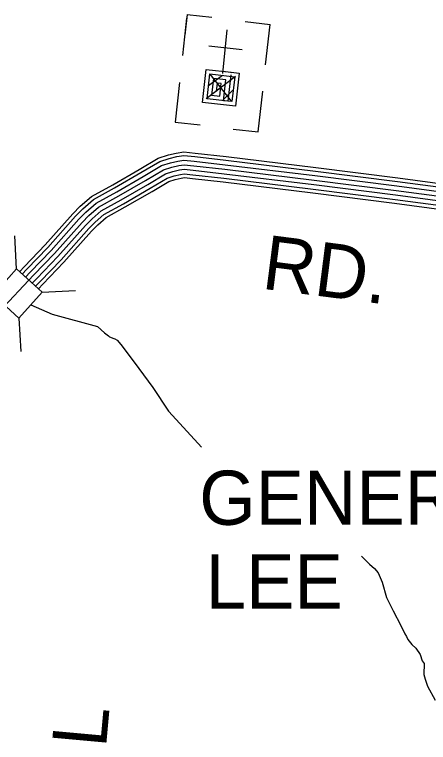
# Model space of a CAD drawing. Extents: x 1551132 to 1791609, y 378168 to 563823.
# Drawn here: x 1651105 to 1653929, y 423447 to 428417 of the extents above; entities that cross this region are included whole.
import ezdxf

# ---------------------------------------------------------------- set-up
doc = ezdxf.new("R2010")
doc.units = 0
for name, color, linetype in [('DESIGN - ROW - Right-of-Way and Easement Labels', 7, 'Continuous'), ('DESIGN - TRANSPORTATION - Text', 7, 'Continuous'), ('DESIGN - UTILITIES - Cable (Underground) with Text', 7, 'Continuous'), ('SURVEY - DRAINAGE - Storm Sewer', 7, 'Continuous'), ('SURVEY - PROPERTY - Owners', 7, 'Continuous'), ('SURVEY - TRANSPORTATION - Roads', 7, 'Continuous')]:
    doc.layers.add(name, color=color, linetype=linetype)

msp = doc.modelspace()

# ---------------------------------------------------------------- linework, layer by layer
at = {"layer": 'DESIGN - TRANSPORTATION - Text'}
for points in [[(1651216.498, 426434.232), (1651361.269, 426370.514), (1651672.237, 426287.545), (1651719.944, 426243.136), (1651745.81, 426222.918), (1651753.768, 426216.852), (1651783.684, 426204.618), (1651789.676, 426202.576), (1651805.617, 426194.451), (1651831.425, 426164.217), (1651920.631, 426043.389), (1652049.486, 425870.193), (1652156.434, 425709.172), (1652283.514, 425570.052), (1652381.07, 425463.216)], [(1653472.402, 424719.755), (1653527.534, 424663.77), (1653561.35, 424635.486), (1653585.15, 424605.269), (1653612.732, 424540.967), (1653642.04, 424436.589), (1653687.447, 424346.12), (1653740.787, 424245.576), (1653768.42, 424189.291), (1653778.303, 424171.191), (1653788.153, 424149.09), (1653815.944, 424116.839), (1653843.768, 424090.597), (1653871.493, 424048.329), (1653885.201, 424004.161), (1653899.084, 423986.036), (1653896.6, 423911.934), (1653906.392, 423879.808), (1653922.075, 423831.624), (1653975.44, 423735.088)]]:
    msp.add_lwpolyline(points, dxfattribs=at)
at = {"layer": 'DESIGN - UTILITIES - Cable (Underground) with Text'}
for p, q in [((1652282.275, 428416.983), (1652266.611, 428275.255)), ((1652282.275, 428416.983), (1652452.295, 428398.194)), ((1652279.417, 428391.499), (1652251.305, 428136.694)), ((1652678.5, 428368.898), (1652848.562, 428350.067)), ((1652818.166, 428074.27), (1652848.562, 428350.067)), ((1652658.395, 428177.135), (1652431.657, 428202.215)), ((1652230.975, 427953.207), (1652201.104, 427683.001)), ((1652767.441, 427616.127), (1652798.144, 427893.425)), ((1652201.104, 427683.001), (1652371.166, 427664.213)), ((1652597.42, 427634.916), (1652767.441, 427616.127))]:
    msp.add_line(p, q, dxfattribs=at)
for points in [[(1652554.24, 428313.319), (1652523.845, 428015.522)], [(1652525.778, 428034.439), (1652525.387, 428030.172), (1652638.772, 428017.682), (1652613.651, 427790.944), (1652386.963, 427816.016), (1652411.993, 428042.712), (1652582.055, 428023.881), (1652581.18, 428016.139)], [(1652580.122, 428006.239), (1652560.108, 427825.527), (1652418.422, 427841.192), (1652437.252, 428011.253), (1652607.272, 427992.464), (1652588.483, 427822.403), (1652531.816, 427828.652), (1652547.472, 427970.38), (1652462.462, 427979.795), (1652449.88, 427866.401), (1652506.556, 427860.11), (1652516.013, 427945.162), (1652487.629, 427948.286), (1652481.389, 427891.61)], [(1652524.112, 428000.605), (1652429.462, 427930.377)], [(1652436.727, 428010.195), (1652583.775, 427824.869)], [(1652611.756, 427994.006), (1652411.955, 427842.333)], [(1652595.174, 427899.671), (1652523.849, 427829.927)]]:
    msp.add_lwpolyline(points, dxfattribs=at)
at = {"layer": 'SURVEY - DRAINAGE - Storm Sewer'}
for p, q in [((1651117.937, 426679.867), (1651106.057, 426906.684)), ((1651294.5, 426520.88), (1651521.325, 426532.794)), ((1651135.512, 426344.342), (1651147.393, 426117.525))]:
    msp.add_line(p, q, dxfattribs=at)
msp.add_lwpolyline([(1650958.95, 426503.296), (1651135.546, 426344.317), (1651294.5, 426520.88), (1651117.937, 426679.867)], close=True, dxfattribs=at)
at = {"layer": 'SURVEY - PROPERTY - Owners'}
msp.add_lwpolyline([(1650999.136, 426388.181), (1651234.739, 426636.637), (1651378.127, 426785.458), (1651566.123, 426997.939), (1651612.572, 427045.565), (1651679.096, 427103), (1651817.784, 427179.777), (1651998.722, 427284.188), (1652121.385, 427357.107), (1652177.526, 427374.599), (1652225.616, 427386.149), (1652261.657, 427391.816), (1652327.564, 427385.174), (1652539.234, 427361.124), (1653150.228, 427287.189), (1653709.273, 427215.754), (1654418.581, 427121.668)], dxfattribs=at)
at = {"layer": 'SURVEY - TRANSPORTATION - Roads'}
for points in [[(1651138.608, 426661.288), (1651172.057, 426696.556), (1651314.404, 426844.301), (1651502.575, 427056.982), (1651553.09, 427108.775), (1651629.23, 427174.518), (1651775.11, 427255.271), (1651954.898, 427359.015), (1652085.845, 427436.867), (1652154.476, 427458.251), (1652208.733, 427471.276), (1652259.232, 427479.218), (1652336.805, 427471.402), (1652549.334, 427447.251), (1653160.928, 427373.241), (1653720.473, 427301.748), (1654429.981, 427207.637)], [(1651156.991, 426644.754), (1651189.923, 426679.48), (1651332.57, 426827.534), (1651520.691, 427040.148), (1651570.048, 427090.758), (1651643.446, 427154.134), (1651787.276, 427233.753), (1651967.389, 427337.689), (1652095.978, 427414.133), (1652161.051, 427434.409), (1652213.542, 427447.017), (1652259.924, 427454.309), (1652334.172, 427446.826), (1652546.459, 427422.7), (1653157.878, 427348.715), (1653717.281, 427277.239), (1654426.731, 427183.128)], [(1651179.974, 426623.929), (1651212.331, 426658.055), (1651355.345, 426806.492), (1651543.407, 427019.048), (1651591.306, 427068.166), (1651661.271, 427128.567), (1651802.526, 427206.769), (1651983.055, 427310.939), (1652108.677, 427385.616), (1652169.284, 427404.5), (1652219.583, 427416.583), (1652260.79, 427423.059), (1652330.864, 427416), (1652542.842, 427391.916), (1653154.053, 427317.956), (1653713.273, 427246.496), (1654422.656, 427152.403)], [(1650999.136, 426388.181), (1651234.739, 426636.637), (1651378.127, 426785.458), (1651566.123, 426997.939), (1651612.572, 427045.565), (1651679.096, 427103), (1651817.784, 427179.777), (1651998.722, 427284.188), (1652121.385, 427357.107), (1652177.526, 427374.599), (1652225.616, 427386.149), (1652261.657, 427391.816), (1652327.564, 427385.174), (1652539.234, 427361.124), (1653150.228, 427287.189), (1653709.273, 427215.754), (1654418.581, 427121.668)], [(1651203.048, 426603.22), (1651234.739, 426636.637), (1651378.127, 426785.458), (1651566.123, 426997.939), (1651612.572, 427045.565), (1651679.096, 427103), (1651817.784, 427179.777), (1651998.722, 427284.188), (1652121.385, 427357.107), (1652177.526, 427374.599), (1652225.616, 427386.149), (1652261.657, 427391.816), (1652327.564, 427385.174), (1652539.234, 427361.124), (1653150.228, 427287.189), (1653709.273, 427215.754), (1654418.581, 427121.668)], [(1651226.064, 426582.436), (1651257.147, 426615.22), (1651400.91, 426764.424), (1651588.839, 426976.83), (1651633.838, 427022.964), (1651696.92, 427077.433), (1651833.042, 427152.785), (1652014.388, 427257.437), (1652134.093, 427328.598), (1652185.767, 427344.698), (1652231.649, 427355.715), (1652262.524, 427360.574), (1652324.264, 427354.348), (1652535.626, 427330.331), (1653146.403, 427256.421), (1653705.273, 427185.011), (1654414.506, 427090.934)], [(1651249.122, 426561.702), (1651279.555, 426593.795), (1651423.685, 426743.382), (1651611.555, 426955.729), (1651655.096, 427000.372), (1651714.745, 427051.865), (1651848.292, 427125.801), (1652030.054, 427230.687), (1652146.793, 427300.08), (1652194, 427314.789), (1652237.691, 427325.281), (1652263.39, 427329.323), (1652320.956, 427323.523), (1652532.009, 427299.547), (1653142.578, 427225.662), (1653701.265, 427154.269), (1654410.432, 427060.209)], [(1651268.238, 426544.485), (1651298.146, 426576.027), (1651442.584, 426725.931), (1651630.405, 426938.212), (1651672.737, 426981.622), (1651729.536, 427030.656), (1651860.95, 427103.408), (1652043.054, 427208.494), (1652157.334, 427276.43), (1652200.842, 427289.988), (1652242.699, 427300.039), (1652264.115, 427303.405), (1652318.214, 427297.955), (1652529.017, 427274.005), (1653139.403, 427200.137), (1653697.948, 427128.768), (1654407.048, 427034.708)]]:
    msp.add_lwpolyline(points, dxfattribs=at)

# ---------------------------------------------------------------- texts
at = {"layer": 'DESIGN - ROW - Right-of-Way and Easement Labels'}
for s, height, rotation, p in [('RD.', 369.9916, 352.718886, (1652784.651, 426546.254)), ('GENERAL', 369.9913, 0.000031, (1652365.145, 424933.052)), ('LEE', 369.9913, 0.000031, (1652409.635, 424361.195)), ('HOPEWELL', 370.0096, 84.785828, (1651503.64, 420941.456))]:
    msp.add_text(s, height=height, rotation=rotation, dxfattribs=at).set_placement(p)

doc.saveas('drawing.dxf')
